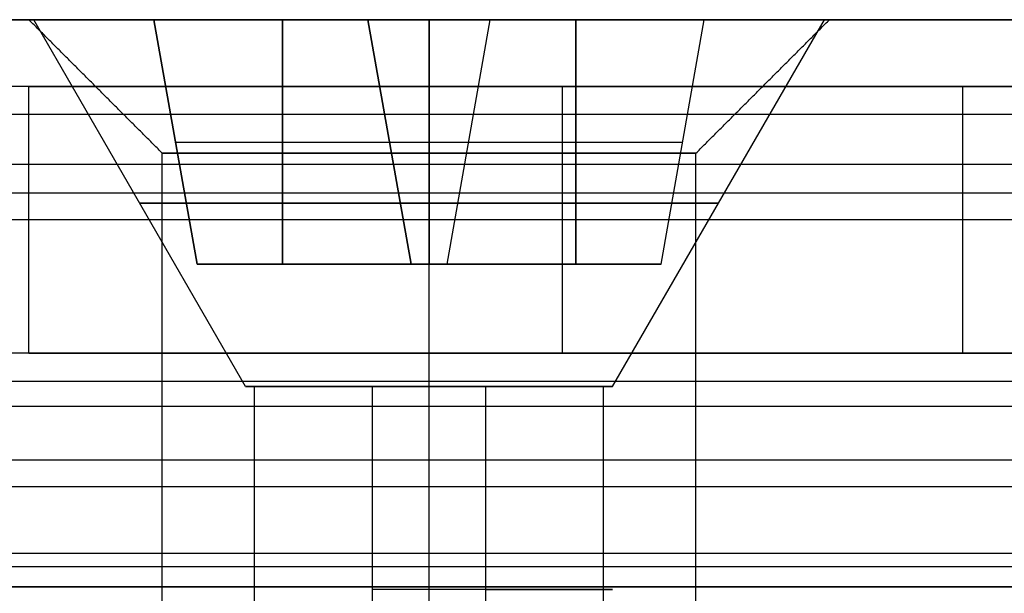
# Model space of a CAD drawing. Header units: millimetres. Extents: x -646 to 654, y -203 to 198.
# Tile 601 of 656: x 471.55 to 478.93, y 153.54 to 157.84. Entities that reach past the tile are written whole.
import ezdxf

# ---------------------------------------------------------------- set-up
doc = ezdxf.new("R2010")
doc.units = ezdxf.units.MM
doc.layers.add('Default', color=7, linetype='Continuous', true_color=0x000000)
doc.layers.add('Screw', color=7, linetype='Continuous', true_color=0xffffff)

msp = doc.modelspace()

# ---------------------------------------------------------------- linework, layer by layer
at = {"layer": 'Default'}
for p, q in [((456.6156, 157.8403, 778.8222), (471.6156, 157.8403, 778.8222)), ((477.6156, 157.8403, 778.8222), (504.1156, 157.8403, 778.8222))]:
    msp.add_line(p, q, dxfattribs=at)
at = {"layer": 'Default', "extrusion": (0, -1, 0)}
for centre, radius in [((474.6156, 778.8222, -157.8403), 3), ((474.6156, 778.8222, -157.3403), 2.5), ((474.6156, 778.8222, -156.8403), 2)]:
    msp.add_circle(centre, radius, dxfattribs=at)
at = {"layer": 'Default'}
for points in [[(556.6156, 157.8403, 772.8222), (506.6156, 157.8403, 772.8222), (456.6156, 157.8403, 772.8222)], [(456.6156, 157.8403, 784.8222), (506.6156, 157.8403, 784.8222), (556.6156, 157.8403, 784.8222)], [(472.6156, 156.8403, 778.8222), (472.1156, 157.3403, 778.8222), (471.6156, 157.8403, 778.8222)], [(474.6156, 156.8403, 780.8222), (474.6156, 157.3403, 781.3222), (474.6156, 157.8403, 781.8222)], [(474.6156, 156.8403, 776.8222), (474.6156, 157.3403, 776.3222), (474.6156, 157.8403, 775.8222)], [(476.6156, 156.8403, 778.8222), (477.1156, 157.3403, 778.8222), (477.6156, 157.8403, 778.8222)], [(628.6156, 157.3403, 1076.2137), (3.6156, 157.3403, 1076.2137), (-621.3844, 157.3403, 1076.2137)], [(628.6156, 157.3403, 1089.8222), (3.6156, 157.3403, 1089.8222), (-621.3844, 157.3403, 1089.8222)], [(471.6963, 157.3403, 1083.018), (452.1156, 157.3403, 1083.018), (432.5349, 157.3403, 1083.018)], [(471.6156, 155.3403, 1082.2137), (471.6156, 156.3403, 1082.2137), (471.6156, 157.3403, 1082.2137)], [(481.6156, 157.3403, 1086.2137), (478.6156, 157.3403, 1086.2137), (475.6156, 157.3403, 1086.2137)], [(475.6156, 157.3403, 1078.2137), (478.6156, 157.3403, 1078.2137), (481.6156, 157.3403, 1078.2137)], [(475.6156, 155.3403, 1086.2137), (475.6156, 156.3403, 1086.2137), (475.6156, 157.3403, 1086.2137)], [(475.6156, 155.3403, 1078.2137), (475.6156, 156.3403, 1078.2137), (475.6156, 157.3403, 1078.2137)], [(478.6156, 155.3403, 1086.2137), (478.6156, 156.3403, 1086.2137), (478.6156, 157.3403, 1086.2137)], [(478.6156, 155.3403, 1078.2137), (478.6156, 156.3403, 1078.2137), (478.6156, 157.3403, 1078.2137)], [(628.6156, 157.1292, 1090.7166), (3.6156, 157.1292, 1090.7166), (-621.3844, 157.1292, 1090.7166)], [(472.6156, 149.3403, 778.8222), (472.6156, 153.0903, 778.8222), (472.6156, 156.8403, 778.8222)], [(474.6156, 149.3403, 780.8222), (474.6156, 153.0903, 780.8222), (474.6156, 156.8403, 780.8222)], [(474.6156, 149.3403, 776.8222), (474.6156, 153.0903, 776.8222), (474.6156, 156.8403, 776.8222)], [(476.6156, 149.3403, 778.8222), (476.6156, 153.0903, 778.8222), (476.6156, 156.8403, 778.8222)], [(628.6156, 156.7545, 1074.7995), (3.6156, 156.7545, 1074.7995), (-621.3844, 156.7545, 1074.7995)], [(628.6156, 156.5403, 1091.4222), (3.6156, 156.5403, 1091.4222), (-621.3844, 156.5403, 1091.4222)], [(628.6156, 156.3403, 1120.8222), (3.6156, 156.3403, 1120.8222), (-621.3844, 156.3403, 1120.8222)], [(628.6156, 156.3403, 1118.8222), (3.6156, 156.3403, 1118.8222), (-621.3844, 156.3403, 1118.8222)], [(628.6156, 156.3403, 1119.8222), (3.6156, 156.3403, 1119.8222), (-621.3844, 156.3403, 1119.8222)], [(628.6156, 155.3403, 1074.2137), (3.6156, 155.3403, 1074.2137), (-621.3844, 155.3403, 1074.2137)], [(628.6156, 155.3403, 1076.2137), (3.6156, 155.3403, 1076.2137), (-621.3844, 155.3403, 1076.2137)], [(628.6156, 155.3403, 1089.7137), (3.6156, 155.3403, 1089.7137), (-621.3844, 155.3403, 1089.7137)], [(628.6156, 155.3403, 1101.3222), (3.6156, 155.3403, 1101.3222), (-621.3844, 155.3403, 1101.3222)], [(628.6156, 155.3403, 1093.8222), (3.6156, 155.3403, 1093.8222), (-621.3844, 155.3403, 1093.8222)], [(628.6156, 155.3403, 1097.5722), (3.6156, 155.3403, 1097.5722), (-621.3844, 155.3403, 1097.5722)], [(471.6856, 155.3403, 1082.9637), (452.1156, 155.3403, 1082.9637), (432.5457, 155.3403, 1082.9637)], [(475.6156, 155.3403, 1086.2137), (478.6156, 155.3403, 1086.2137), (481.6156, 155.3403, 1086.2137)], [(481.6156, 155.3403, 1078.2137), (478.6156, 155.3403, 1078.2137), (475.6156, 155.3403, 1078.2137)], [(628.6156, 155.1292, 1102.2166), (3.6156, 155.1292, 1102.2166), (-621.3844, 155.1292, 1102.2166)], [(628.6156, 154.9403, 1092.6222), (3.6156, 154.9403, 1092.6222), (-621.3844, 154.9403, 1092.6222)], [(628.6156, 154.5403, 1102.9222), (3.6156, 154.5403, 1102.9222), (-621.3844, 154.5403, 1102.9222)], [(628.6156, 154.3403, 1093.8222), (3.6156, 154.3403, 1093.8222), (-621.3844, 154.3403, 1093.8222)], [(628.6156, 153.8403, 1120.8222), (3.6156, 153.8403, 1120.8222), (-621.3844, 153.8403, 1120.8222)], [(628.6156, 153.8403, 1118.8222), (3.6156, 153.8403, 1118.8222), (-621.3844, 153.8403, 1118.8222)], [(628.6156, 153.7403, 1090.9137), (3.6156, 153.7403, 1090.9137), (-621.3844, 153.7403, 1090.9137)], [(556.6156, 153.5903, 772.8222), (506.6156, 153.5903, 772.8222), (456.6156, 153.5903, 772.8222)], [(456.6156, 153.5903, 784.8222), (506.6156, 153.5903, 784.8222), (556.6156, 153.5903, 784.8222)]]:
    msp.add_open_spline(points, degree=2, dxfattribs=at)
for points, weights, knots in [([(475.6156, 157.3403, 1086.2137), (471.6156, 157.3403, 1086.2137), (471.6156, 157.3403, 1082.2137), (471.6156, 157.3403, 1078.2137), (475.6156, 157.3403, 1078.2137)], [1, 0.707106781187, 1, 0.707106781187, 1], [-55.699112, -55.699112, -55.699112, -49.415927, -49.415927, -43.132741, -43.132741, -43.132741]), ([(475.6156, 155.3403, 1078.2137), (471.6156, 155.3403, 1078.2137), (471.6156, 155.3403, 1082.2137), (471.6156, 155.3403, 1086.2137), (475.6156, 155.3403, 1086.2137)], [1, 0.707106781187, 1, 0.707106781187, 1], [43.132741, 43.132741, 43.132741, 49.415927, 49.415927, 55.699112, 55.699112, 55.699112]), ([(476.6156, 153.5903, 778.8222), (476.6156, 153.5903, 780.8222), (474.6156, 153.5903, 780.8222), (472.6156, 153.5903, 780.8222), (472.6156, 153.5903, 778.8222), (472.6156, 153.5903, 776.8222), (474.6156, 153.5903, 776.8222), (476.6156, 153.5903, 776.8222), (476.6156, 153.5903, 778.8222)], [1, 0.707106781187, 1, 0.707106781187, 1, 0.707106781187, 1, 0.707106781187, 1], [224, 224, 224, 227.141593, 227.141593, 230.283185, 230.283185, 233.424778, 233.424778, 236.566371, 236.566371, 236.566371])]:
    msp.add_rational_spline(points, weights, degree=2, knots=knots, dxfattribs=at)
at = {"layer": 'Screw', "color": 7, "true_color": 0xffffff}
for p, q in [((473.2408, 155.0906, 778.8222), (471.6532, 157.8403, 778.8222)), ((472.5533, 157.8403, 778.8222), (471.6532, 157.8403, 778.8222)), ((472.5533, 157.8403, 779.2805), (474.1573, 157.8403, 779.2805)), ((472.5533, 157.8403, 778.3639), (472.5533, 157.8403, 779.2805)), ((474.1573, 157.8403, 778.3639), (472.5533, 157.8403, 778.3639)), ((472.8766, 156.0071, 778.9573), (472.5533, 157.8403, 779.2805)), ((472.8766, 156.0071, 778.6872), (472.5533, 157.8403, 778.3639)), ((472.5533, 157.8403, 778.8222), (472.8766, 156.0071, 778.8222)), ((473.5169, 157.8403, 779.2805), (473.5169, 156.0071, 778.9573)), ((473.5169, 156.0071, 778.6872), (473.5169, 157.8403, 778.3639)), ((474.1573, 157.8403, 780.8845), (475.0739, 157.8403, 780.8845)), ((474.1573, 157.8403, 779.2805), (474.1573, 157.8403, 780.8845)), ((474.1573, 157.8403, 776.7599), (474.1573, 157.8403, 778.3639)), ((475.0739, 157.8403, 776.7599), (474.1573, 157.8403, 776.7599)), ((474.4806, 156.0071, 780.5613), (474.1573, 157.8403, 780.8845)), ((474.4806, 156.0071, 778.9573), (474.1573, 157.8403, 779.2805)), ((474.4806, 156.0071, 778.6872), (474.1573, 157.8403, 778.3639)), ((474.4806, 156.0071, 777.0831), (474.1573, 157.8403, 776.7599)), ((474.1573, 157.8403, 779.9209), (474.4806, 156.0071, 779.9209)), ((474.1573, 157.8403, 777.7235), (474.4806, 156.0071, 777.7235)), ((474.6156, 155.0906, 777.4473), (474.6156, 157.8403, 775.8597)), ((474.6156, 157.8403, 775.8597), (474.6156, 157.8403, 776.7599)), ((474.6156, 157.8403, 780.8845), (474.6156, 157.8403, 781.7847)), ((474.6156, 157.8403, 780.8845), (474.6156, 156.0071, 780.5613)), ((474.6156, 156.0071, 777.0831), (474.6156, 157.8403, 776.7599)), ((474.6156, 155.0906, 780.1971), (474.6156, 157.8403, 781.7847)), ((474.7507, 156.0071, 780.5613), (475.0739, 157.8403, 780.8845)), ((474.7507, 156.0071, 778.9573), (475.0739, 157.8403, 779.2805)), ((474.7507, 156.0071, 777.0831), (475.0739, 157.8403, 776.7599)), ((474.7507, 156.0071, 778.6872), (475.0739, 157.8403, 778.3639)), ((474.7507, 156.0071, 779.9209), (475.0739, 157.8403, 779.9209)), ((474.7507, 156.0071, 777.7235), (475.0739, 157.8403, 777.7235)), ((475.0739, 157.8403, 780.8845), (475.0739, 157.8403, 779.2805)), ((475.0739, 157.8403, 778.3639), (475.0739, 157.8403, 776.7599)), ((476.678, 157.8403, 778.3639), (475.0739, 157.8403, 778.3639)), ((475.0739, 157.8403, 779.2805), (476.678, 157.8403, 779.2805)), ((475.7143, 156.0071, 778.6872), (475.7143, 157.8403, 778.3639)), ((475.7143, 157.8403, 779.2805), (475.7143, 156.0071, 778.9573)), ((475.9905, 155.0906, 778.8222), (477.5781, 157.8403, 778.8222)), ((476.3547, 156.0071, 778.6872), (476.678, 157.8403, 778.3639)), ((476.3547, 156.0071, 778.9573), (476.678, 157.8403, 779.2805)), ((476.3547, 156.0071, 778.8222), (476.678, 157.8403, 778.8222)), ((476.678, 157.8403, 779.2805), (476.678, 157.8403, 778.3639)), ((477.5781, 157.8403, 778.8222), (476.678, 157.8403, 778.8222)), ((472.7149, 156.9237, 779.1189), (474.319, 156.9237, 779.1189)), ((472.7149, 156.9237, 778.5255), (472.7149, 156.9237, 779.1189)), ((472.7149, 156.9237, 778.5255), (474.319, 156.9237, 778.5255)), ((474.319, 156.9237, 780.7229), (474.9123, 156.9237, 780.7229)), ((474.319, 156.9237, 779.1189), (474.319, 156.9237, 780.7229)), ((474.319, 156.9237, 776.9215), (474.319, 156.9237, 778.5255)), ((474.319, 156.9237, 776.9215), (474.9123, 156.9237, 776.9215)), ((474.9123, 156.9237, 779.1189), (474.9123, 156.9237, 780.7229)), ((474.9123, 156.9237, 776.9215), (474.9123, 156.9237, 778.5255)), ((474.9123, 156.9237, 778.5255), (476.5163, 156.9237, 778.5255)), ((474.9123, 156.9237, 779.1189), (476.5163, 156.9237, 779.1189)), ((476.5163, 156.9237, 778.5255), (476.5163, 156.9237, 779.1189)), ((472.8766, 156.0071, 778.9573), (474.4806, 156.0071, 778.9573)), ((472.8766, 156.0071, 778.6872), (472.8766, 156.0071, 778.9573)), ((474.4806, 156.0071, 778.6872), (472.8766, 156.0071, 778.6872)), ((476.3547, 156.0071, 778.8222), (472.8766, 156.0071, 778.8222)), ((474.4806, 156.0071, 780.5613), (474.7507, 156.0071, 780.5613)), ((474.4806, 156.0071, 778.9573), (474.4806, 156.0071, 780.5613)), ((474.4806, 156.0071, 777.0831), (474.4806, 156.0071, 778.6872)), ((474.7507, 156.0071, 777.0831), (474.4806, 156.0071, 777.0831)), ((474.6156, 156.0071, 777.0831), (474.6156, 156.0071, 780.5613)), ((474.7507, 156.0071, 780.5613), (474.7507, 156.0071, 778.9573)), ((474.7507, 156.0071, 778.6872), (474.7507, 156.0071, 777.0831)), ((476.3547, 156.0071, 778.6872), (474.7507, 156.0071, 778.6872)), ((474.7507, 156.0071, 778.9573), (476.3547, 156.0071, 778.9573)), ((476.3547, 156.0071, 778.9573), (476.3547, 156.0071, 778.6872)), ((473.308, 153.4222, 779.2471), (473.308, 155.0906, 779.2471)), ((474.1908, 152.0473, 777.5146), (474.1908, 155.0906, 777.5146)), ((475.0405, 152.964, 780.1298), (475.0405, 155.0906, 780.1298)), ((475.9232, 152.5057, 778.3974), (475.9232, 155.0906, 778.3974))]:
    msp.add_line(p, q, dxfattribs=at)
at = {"layer": 'Screw', "color": 7, "true_color": 0xffffff, "extrusion": (0, 1, 0)}
for centre, radius, start, end in [((-474.6156, 778.8222, 157.8403), 2.9625, 180, 0), ((-474.6156, 778.8222, 157.8403), 2.9625, 0, 180), ((-474.6156, 778.8222, 156.4654), 2.1687, 180, 360), ((-474.6156, 778.8222, 156.4654), 2.1687, 0, 180), ((-474.6156, 778.8222, 155.0906), 1.3749, 288, 0), ((-474.6156, 778.8222, 155.0906), 1.3749, 0, 108), ((-474.6156, 778.8222, 155.0906), 1.3749, 180, 288), ((-474.6156, 778.8222, 155.0906), 1.3749, 108, 180), ((-474.6156, 778.8222, 153.5689), 1.3749, 108, 288)]:
    msp.add_arc(centre, radius, start, end, dxfattribs=at)

doc.saveas('drawing.dxf')
